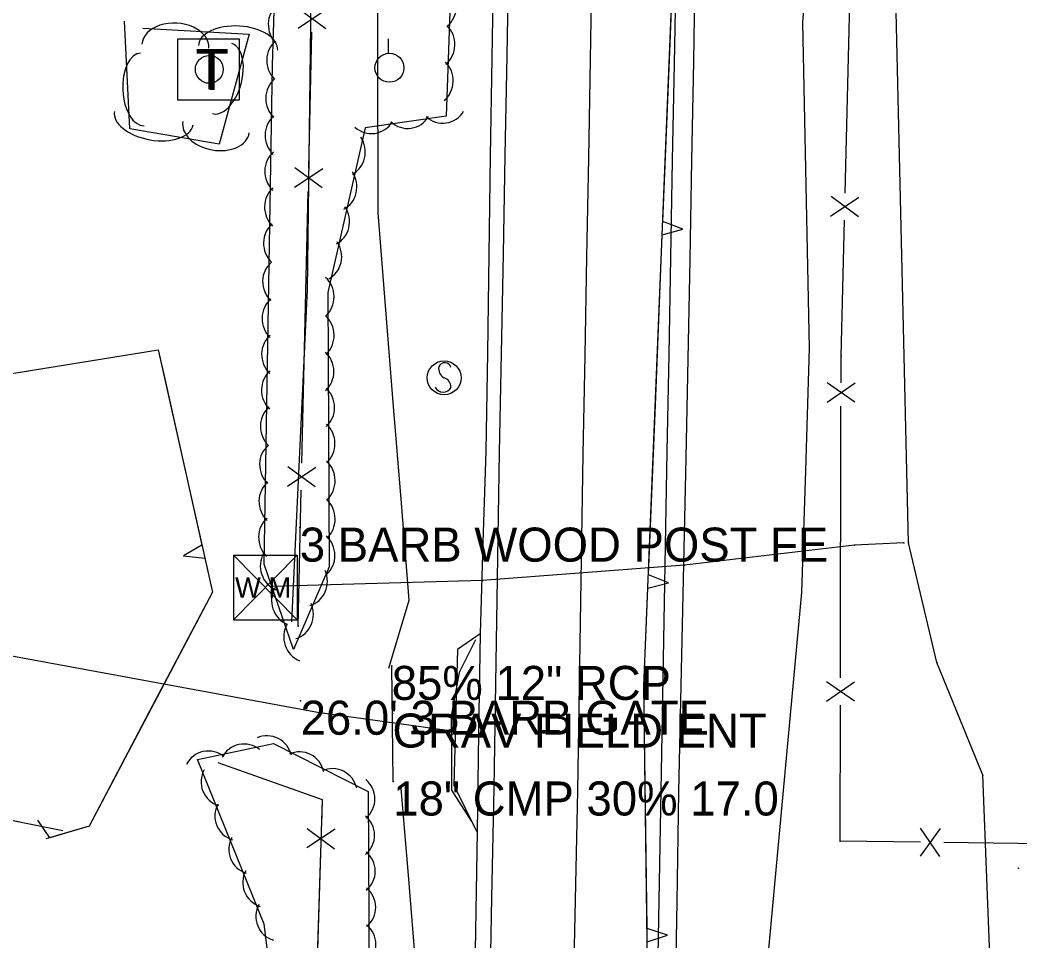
# Model space of a CAD drawing. Extents: x 954793 to 988390, y 1867850 to 1924428.
# Drawn here: x 960883.7 to 961030.6, y 1904234.3 to 1904369.6 of the extents above; entities that cross this region are included whole.
import ezdxf

# ---------------------------------------------------------------- set-up
doc = ezdxf.new("R2010")
doc.units = 0
for name, color, linetype in [('S_DITCHLINE', 7, 'Continuous'), ('S_DRG_PT_SYM', 7, 'Continuous'), ('S_DRIVEWAY', 7, 'Continuous'), ('S_EDGE_BITUMINOUS', 7, 'Continuous'), ('S_EDGE_PAVEMENT', 7, 'Continuous'), ('S_FENCE', 7, 'Continuous'), ('S_GATE_ANNOT', 7, 'Continuous'), ('S_MSC_PT_SYM', 7, 'Continuous'), ('S_PAVEMENT_CROWN', 7, 'Continuous'), ('S_SHOULDER', 7, 'Continuous'), ('S_SIDE_DRAIN', 7, 'Continuous'), ('S_SIDE_DRAIN_ANNOT', 7, 'Continuous'), ('S_SIGN', 7, 'Continuous'), ('S_SURVEY_TEXT_ANNOT', 7, 'Continuous'), ('S_TELEPHONE_UTILITIES', 7, 'Continuous'), ('S_TRAILS', 7, 'Continuous'), ('S_TREE', 7, 'Continuous'), ('S_UTILITY_POLE', 7, 'Continuous'), ('S_UTL_PT_SYM', 7, 'Continuous'), ('S_WATER_UTILITIES', 7, 'Continuous')]:
    doc.layers.add(name, color=color, linetype=linetype)

msp = doc.modelspace()

# ---------------------------------------------------------------- linework, layer by layer
at = {"layer": 'S_DITCHLINE'}
for points in [[(960937.89, 1904274.41), (960940.89, 1904284.4), (960939.74, 1904298.62), (960938.6, 1904312.83), (960937.45, 1904327.05), (960936.3, 1904341.27), (960936.27, 1904365.81), (960936.23, 1904390.36), (960936.05, 1904404.79), (960935.86, 1904419.22), (960934.92, 1904440.51), (960939.22, 1904458.55)], [(960983.88, 1904162.41), (960987.39, 1904182.69), (960990.9, 1904202.97), (960992.83, 1904223.6), (960994.75, 1904244.24), (960996.68, 1904264.87), (960998.6, 1904285.5), (960999.14, 1904303.45), (960999.69, 1904321.4), (960999.19, 1904345.33), (960998.7, 1904369.26), (961000.52, 1904392.75), (961002.35, 1904416.25), (961003.37, 1904432.57), (961004.4, 1904448.88)], [(960944.96, 1904033.76), (960945.09, 1904047.9), (960945.22, 1904062.03), (960945.35, 1904076.17), (960945.48, 1904090.3), (960945.32, 1904103.97), (960945.16, 1904117.64), (960945.01, 1904131.31), (960944.85, 1904144.99), (960943.12, 1904166.51), (960941.4, 1904188.04), (960941.6, 1904209.63), (960941.8, 1904231.23), (960940.76, 1904243.97), (960939.72, 1904256.71)]]:
    msp.add_lwpolyline(points, dxfattribs=at)
at = {"layer": 'S_DRG_PT_SYM'}
for points in [[(960938.32, 1904274.72), (960938.32, 1904274.77), (960938.32, 1904274.72), (960938.27, 1904274.72), (960938.32, 1904274.72), (960938.32, 1904274.67), (960938.32, 1904274.72), (960938.37, 1904274.72)], [(960938.55, 1904257.74), (960938.55, 1904257.79), (960938.55, 1904257.74), (960938.5, 1904257.74), (960938.55, 1904257.74), (960938.55, 1904257.69), (960938.55, 1904257.74), (960938.6, 1904257.74)]]:
    msp.add_lwpolyline(points, dxfattribs=at)
at = {"layer": 'S_DRIVEWAY'}
msp.add_lwpolyline([(960950.63, 1904278.56), (960948.22, 1904273.75), (960947.05, 1904267.41), (960947.08, 1904262.11), (960947.11, 1904256.46), (960950.05, 1904251.86)], dxfattribs=at)
at = {"layer": 'S_EDGE_BITUMINOUS'}
msp.add_lwpolyline([(960951.3, 1904279.44), (960948, 1904277.14), (960947.44, 1904257.19), (960950.88, 1904250.26)], dxfattribs=at)
at = {"layer": 'S_EDGE_PAVEMENT'}
for points in [[(960955.64, 1904387.38), (960955.22, 1904364.35), (960954.95, 1904349.78), (960954.67, 1904335.21), (960954.4, 1904320.64), (960954.12, 1904306.08), (960953.72, 1904281.41), (960953.32, 1904256.75), (960953, 1904240.63), (960952.68, 1904224.52), (960952.36, 1904208.4), (960952.03, 1904192.29), (960951.49, 1904168.7), (960950.95, 1904145.11)], [(960980.25, 1904387.04), (960979.8, 1904363.23), (960979.54, 1904348.97), (960979.28, 1904334.72), (960979.02, 1904320.46), (960978.76, 1904306.2), (960978.31, 1904281.3), (960977.87, 1904256.4), (960977.56, 1904240.24), (960977.25, 1904224.08), (960976.94, 1904207.91), (960976.64, 1904191.75), (960976.08, 1904168.08), (960975.52, 1904144.4)]]:
    msp.add_lwpolyline(points, dxfattribs=at)
at = {"layer": 'S_FENCE'}
for p, q in [((960924.55, 1904368.42), (960928.71, 1904371.19)), ((960928.64, 1904368.33), (960924.61, 1904371.28)), ((960924.01, 1904345.04), (960928.17, 1904347.8)), ((960928.1, 1904344.94), (960924.07, 1904347.9)), ((961002.8, 1904340.82), (961006.96, 1904343.59)), ((961006.89, 1904340.72), (961002.87, 1904343.69)), ((961002.28, 1904313.46), (961006.39, 1904316.31)), ((961006.38, 1904313.45), (961002.29, 1904316.32)), ((960922.99, 1904301.13), (960927.15, 1904303.9)), ((960927.09, 1904301.03), (960923.06, 1904303.99)), ((961002.2, 1904269.52), (961006.3, 1904272.38)), ((961006.3, 1904269.52), (961002.21, 1904272.39)), ((960925.91, 1904250.85), (960929.92, 1904247.86)), ((961018.88, 1904250.83), (961015.96, 1904246.77)), ((961018.83, 1904246.73), (961016.02, 1904250.87)), ((960930.01, 1904250.72), (960925.82, 1904247.99))]:
    msp.add_line(p, q, dxfattribs=at)
for points in [[(960923.62, 1904281.2), (960925.95, 1904329.99), (960927.26, 1904435.16), (960928.44, 1904464.22)], [(961004.93, 1904344.2), (961005.9, 1904384.17)], [(960926.12, 1904347.85), (960926.58, 1904367.81)], [(960925.12, 1904304.51), (960926.04, 1904344.42)], [(961004.34, 1904320.22), (961004.83, 1904340.2)], [(961004.34, 1904316.32), (961004.34, 1904320.22)], [(961004.26, 1904272.95), (961004.33, 1904312.89)], [(960924.57, 1904280.56), (960925.03, 1904300.52)], [(961004.21, 1904248.98), (961004.25, 1904268.95)], [(960912.76, 1904260.51), (960928.1, 1904255.08), (960927.98, 1904251.35)], [(960912.76, 1904260.51), (960928.1, 1904255.08), (960925.82, 1904182.59)], [(961015.99, 1904248.82), (961004.21, 1904248.98)], [(961059.38, 1904248.22), (961019.42, 1904248.77)], [(960927.85, 1904247.36), (960927.23, 1904227.38)]]:
    msp.add_lwpolyline(points, dxfattribs=at)
at = {"layer": 'S_MSC_PT_SYM'}
for points in [[(961004.34, 1904320.22), (961004.34, 1904320.27), (961004.34, 1904320.22), (961004.29, 1904320.22), (961004.34, 1904320.22), (961004.34, 1904320.17), (961004.34, 1904320.22), (961004.39, 1904320.22)], [(960924.81, 1904295.04), (960924.81, 1904295.09), (960924.81, 1904295.04), (960924.76, 1904295.04), (960924.81, 1904295.04), (960924.81, 1904294.99), (960924.81, 1904295.04), (960924.86, 1904295.04)], [(960924.57, 1904280.56), (960924.57, 1904280.61), (960924.57, 1904280.56), (960924.52, 1904280.56), (960924.57, 1904280.56), (960924.57, 1904280.51), (960924.57, 1904280.56), (960924.62, 1904280.56)], [(960924.93, 1904269.61), (960924.93, 1904269.66), (960924.93, 1904269.61), (960924.88, 1904269.61), (960924.93, 1904269.61), (960924.93, 1904269.56), (960924.93, 1904269.61), (960924.98, 1904269.61)], [(960938.43, 1904267.72), (960938.43, 1904267.77), (960938.43, 1904267.72), (960938.38, 1904267.72), (960938.43, 1904267.72), (960938.43, 1904267.67), (960938.43, 1904267.72), (960938.48, 1904267.72)], [(961004.21, 1904248.98), (961004.21, 1904249.03), (961004.21, 1904248.98), (961004.16, 1904248.98), (961004.21, 1904248.98), (961004.21, 1904248.93), (961004.21, 1904248.98), (961004.26, 1904248.98)], [(961030.42, 1904245.01), (961030.42, 1904245.06), (961030.42, 1904245.01), (961030.37, 1904245.01), (961030.42, 1904245.01), (961030.42, 1904244.96), (961030.42, 1904245.01), (961030.47, 1904245.01)]]:
    msp.add_lwpolyline(points, dxfattribs=at)
at = {"layer": 'S_PAVEMENT_CROWN'}
msp.add_lwpolyline([(960967.85, 1904387.23), (960967.48, 1904363.8), (960967.21, 1904349.31), (960966.95, 1904334.82), (960966.68, 1904320.32), (960966.42, 1904305.83), (960966.01, 1904281.09), (960965.6, 1904256.35), (960965.27, 1904240.34), (960964.95, 1904224.34), (960964.62, 1904208.33), (960964.29, 1904192.33), (960963.77, 1904168.63), (960963.24, 1904144.93)], dxfattribs=at)
msp.add_lwpolyline([(960967.85, 1904387.23), (960967.48, 1904363.8), (960967.21, 1904349.31), (960966.95, 1904334.82), (960966.68, 1904320.32), (960966.42, 1904305.83), (960966.01, 1904281.09), (960965.6, 1904256.35), (960965.27, 1904240.34), (960964.95, 1904224.34), (960964.62, 1904208.33), (960964.29, 1904192.33), (960963.77, 1904168.63), (960963.24, 1904144.93)], dxfattribs=at)
at = {"layer": 'S_SHOULDER'}
for points in [[(960953.43, 1904387.56), (960953.01, 1904364.03), (960952.79, 1904349.59), (960952.58, 1904335.15), (960952.37, 1904320.71), (960952.15, 1904306.27), (960951.72, 1904292.86), (960951.3, 1904279.45), (960951.09, 1904264.89), (960950.88, 1904250.32), (960950.62, 1904235.8), (960950.36, 1904221.28), (960950.1, 1904206.76), (960949.84, 1904192.24), (960949.31, 1904168.66), (960948.79, 1904145.08)], [(960983, 1904386.53), (960982.65, 1904363.54), (960982.38, 1904348.98), (960982.1, 1904334.42), (960981.83, 1904319.86), (960981.55, 1904305.31), (960981, 1904280.75), (960980.45, 1904256.2), (960980.19, 1904240.08), (960979.93, 1904223.96), (960979.67, 1904207.85), (960979.4, 1904191.73), (960978.83, 1904168.24), (960978.25, 1904144.75)]]:
    msp.add_lwpolyline(points, dxfattribs=at)
at = {"layer": 'S_SIDE_DRAIN'}
msp.add_line((960938.55, 1904257.74), (960938.32, 1904274.72), dxfattribs=at)
at = {"layer": 'S_SIGN'}
msp.add_circle((960946.02, 1904317.04), 2.49, dxfattribs=at)
for centre, radius, start, end in [((960946.71, 1904318.37), 1.5, 167.1196, 241.9813), ((960946.1, 1904318.31), 0.95, 16.5258, 156.8957), ((960945.61, 1904315.7), 1.4, 358.6529, 73.7063), ((960945.87, 1904316.22), 1.28, 204.641, 335.359)]:
    msp.add_arc(centre, radius, start, end, dxfattribs=at)
at = {"layer": 'S_TELEPHONE_UTILITIES'}
msp.add_lwpolyline([(960906.91, 1904357.85), (960906.91, 1904366.85), (960915.91, 1904366.85), (960915.91, 1904357.85)], close=True, dxfattribs=at)
at = {"layer": 'S_TRAILS'}
for points in [[(960946.45, 1904265.22), (960927.39, 1904267.9), (960871.26, 1904278.21), (960828.52, 1904288.19), (960796.03, 1904296.2), (960783, 1904303.7), (960776.62, 1904315.12), (960772.63, 1904338.69), (960766.86, 1904357.71), (960762.72, 1904373.23), (960753.43, 1904388.43), (960739.77, 1904396.3), (960734.69, 1904396.8)], [(960950.18, 1904264.7), (960949.95, 1904264.73)]]:
    msp.add_lwpolyline(points, dxfattribs=at)
at = {"layer": 'S_TREE'}
for p, q in [((960981.11, 1904338.87), (960978.15, 1904340.01)), ((960978.07, 1904338.05), (960981.11, 1904338.87)), ((960910.43, 1904292.48), (960907.71, 1904290.9)), ((960907.71, 1904290.9), (960910.86, 1904290.56)), ((960979, 1904286.95), (960976.05, 1904288.09)), ((960975.97, 1904286.12), (960979, 1904286.95)), ((960888.08, 1904249.47), (960886.33, 1904252.08)), ((960978.85, 1904235.16), (960975.84, 1904236.14)), ((960975.87, 1904234.18), (960978.85, 1904235.16))]:
    msp.add_line(p, q, dxfattribs=at)
for points in [[(960923.79, 1904901.99), (960924.84, 1904924.72), (960943.19, 1904918.43), (960943.37, 1904893.51), (960947.75, 1904853.34), (960943.44, 1904794.88), (960944.11, 1904691.65), (960939.9, 1904605.12), (960939.25, 1904551.58), (960944.1, 1904521.57), (960947.81, 1904487.15), (960948.76, 1904425.15), (960946.34, 1904355.49), (960934.43, 1904353.79), (960928.91, 1904329.6), (960929.14, 1904289.28), (960923.87, 1904277.11), (960919.58, 1904289.66), (960920.82, 1904362.97), (960922.12, 1904406.07), (960908.74, 1904435.7), (960905.89, 1904438.19)], [(961179.9, 1904235.77), (961117.79, 1904230.94), (961073.28, 1904230.56), (961040.75, 1904230.37), (961026.1, 1904213.64), (961018.39, 1904165.41), (961000.12, 1904146.1), (960976.73, 1904166.44), (960975.38, 1904271.77), (960980.17, 1904389.77), (960979.32, 1904551.85), (960986.76, 1904630.86), (961015.74, 1904668.66), (961046.14, 1904666.31), (961099.05, 1904663.8), (961110.18, 1904631.91), (961112.04, 1904607.79), (961141.85, 1904601.3), (961158.15, 1904573.39), (961157.73, 1904506.63), (961157.97, 1904481.2), (961190.1, 1904460.54), (961216.25, 1904470.54)], [(960979.17, 1904365), (960980.17, 1904389.77), (960980.17, 1904389.98)], [(960901.75, 1904368.44), (960917.37, 1904367.54), (960912.97, 1904351.37), (960899.84, 1904353.65), (960899.07, 1904369.43)], [(960889.99, 1904250.47), (960784.6, 1904271.64), (960771.45, 1904276.91), (960778.53, 1904308.89), (960785.57, 1904364.57), (960809.74, 1904367.52), (960827.68, 1904324.03), (960873.97, 1904316.3), (960904.02, 1904321.18), (960911.97, 1904285.56), (960893.85, 1904251.18), (960887.49, 1904249.3)], [(960978.15, 1904340.01), (960979.17, 1904365)], [(960977.06, 1904313.07), (960978.07, 1904338.05)], [(960883.7, 1904317.88), (960904.02, 1904321.18), (960904.98, 1904316.88)], [(960904.98, 1904316.88), (960910.43, 1904292.48)], [(960976.05, 1904288.09), (960977.06, 1904313.07)], [(960910.86, 1904290.56), (960911.97, 1904285.56), (960902.7, 1904267.98)], [(960975.52, 1904261.14), (960975.38, 1904271.77), (960975.97, 1904286.12)], [(960902.7, 1904267.98), (960893.85, 1904251.18), (960888.08, 1904249.47)], [(960923.57, 1904126.79), (960923.51, 1904186.22), (960923.39, 1904206.25), (960919.58, 1904236.8), (960909.79, 1904260.95), (960920.96, 1904263.31), (960934.86, 1904256.28), (960934.99, 1904228.54), (960933.59, 1904192.98), (960933.76, 1904162.8), (960937.55, 1904101.41), (960938.08, 1904076.81), (960939.51, 1904059.17), (960932.61, 1904067.15), (960923.85, 1904126.36)], [(960975.84, 1904236.14), (960975.52, 1904261.14)], [(960889.99, 1904250.47), (960865.49, 1904255.4)]]:
    msp.add_lwpolyline(points, dxfattribs=at)
for centre, major_axis, ratio, start_param, end_param in [((960944.49, 1904371.63), (0.24, 3.63), 0.917382, 3.861242, 5.634442), ((960923.51, 1904368.87), (0.67, -3.58), 0.912506, 3.592001, 5.365202), ((960906.53, 1904365.78), (-4.92, 0.27), 0.68855, 3.136112, 6.277705), ((960915.73, 1904365.51), (-5.83, 0.33), 0.552685, 3.138262, 6.279854), ((960944.26, 1904365.99), (0.24, 3.63), 0.917382, 3.861242, 5.634442), ((960913.4, 1904361.01), (1.4, 5.15), 0.540964, 3.140255, 6.281848), ((960923.28, 1904363.57), (0.67, -3.58), 0.912506, 3.592001, 5.365202), ((960901.68, 1904359.43), (0.26, -5.34), 0.540037, 3.141593, 6.283185), ((960944.01, 1904360.66), (0.24, 3.63), 0.917382, 3.861242, 5.634442), ((960923.15, 1904357.99), (0.68, -3.58), 0.91294, 3.602278, 5.375478), ((960903.34, 1904355.2), (5.78, -1), 0.549537, 3.141593, 6.283185), ((960923.05, 1904352.57), (0.68, -3.58), 0.91294, 3.602278, 5.375478), ((960940.59, 1904357.31), (2.21, -2.9), 0.980497, 4.895618, 6.668818), ((960945.76, 1904358.08), (2.21, -2.9), 0.980497, 4.895618, 6.668818), ((960912.51, 1904353.87), (4.88, -0.85), 0.684635, 3.141593, 6.283185), ((960935.28, 1904356.55), (2.21, -2.9), 0.980497, 4.895618, 6.668818), ((960931.12, 1904350.29), (-0.38, 3.62), 0.909276, 3.46573, 5.23893), ((960923, 1904347.28), (0.68, -3.58), 0.91294, 3.602278, 5.375478), ((960929.88, 1904345.17), (-0.38, 3.62), 0.909276, 3.46573, 5.23893), ((960922.97, 1904342.02), (0.68, -3.58), 0.91294, 3.602278, 5.375478), ((960928.79, 1904340.05), (-0.38, 3.62), 0.909276, 3.46573, 5.23893), ((960922.82, 1904336.71), (0.68, -3.58), 0.91294, 3.602278, 5.375478), ((960927.65, 1904334.93), (-0.38, 3.62), 0.909276, 3.46573, 5.23893), ((960922.69, 1904331.09), (0.68, -3.58), 0.91294, 3.602278, 5.375478), ((960926.5, 1904328.98), (-0.17, 3.64), 0.917512, 3.782313, 5.555513), ((960922.6, 1904325.67), (0.68, -3.58), 0.91294, 3.602278, 5.375478), ((960926.51, 1904323.33), (-0.17, 3.64), 0.917512, 3.782313, 5.555513), ((960922.54, 1904320.39), (0.68, -3.58), 0.91294, 3.602278, 5.375478), ((960926.47, 1904318), (-0.17, 3.64), 0.917512, 3.782313, 5.555513), ((960922.52, 1904315.13), (0.68, -3.58), 0.91294, 3.602278, 5.375478), ((960926.57, 1904312.72), (-0.17, 3.64), 0.917512, 3.782313, 5.555513), ((960922.36, 1904309.82), (0.68, -3.58), 0.91294, 3.602278, 5.375478), ((960926.63, 1904307.41), (-0.17, 3.64), 0.917512, 3.782313, 5.555513), ((960922.24, 1904304.2), (0.68, -3.58), 0.91294, 3.602278, 5.375478), ((960926.66, 1904301.97), (-0.17, 3.64), 0.917512, 3.782313, 5.555513), ((960922.15, 1904298.78), (0.68, -3.58), 0.91294, 3.602278, 5.375478), ((960926.66, 1904296.33), (-0.17, 3.64), 0.917512, 3.782313, 5.555513), ((960922.09, 1904293.49), (0.68, -3.58), 0.91294, 3.602278, 5.375478), ((960926.62, 1904290.99), (-0.17, 3.64), 0.917512, 3.782313, 5.555513), ((960922.4, 1904289.28), (1, -3.5), 0.928381, 3.879222, 5.652422), ((960925.5, 1904287.09), (0.63, 3.59), 0.922768, 3.571272, 5.344473), ((960924.06, 1904284.21), (1, -3.5), 0.928381, 3.879222, 5.652422), ((960923.44, 1904282.23), (0.63, 3.59), 0.922768, 3.571272, 5.344473), ((960925.85, 1904278.85), (1, -3.5), 0.928381, 3.879222, 5.652422), ((960920.01, 1904260.82), (-3.36, 1.41), 0.995248, 3.75426, 5.52746), ((960916.62, 1904259.61), (-3.46, -1.14), 0.996735, 3.716348, 5.489549), ((960911.38, 1904258.58), (-3.46, -1.14), 0.996735, 3.716348, 5.489549), ((960924.76, 1904258.46), (-3.36, 1.41), 0.995248, 3.75426, 5.52746), ((960929.61, 1904256), (-3.36, 1.41), 0.995248, 3.75426, 5.52746), ((960913.94, 1904257.69), (1.06, -3.49), 0.99761, 3.916226, 5.689426), ((960932.21, 1904255.18), (-1.46, 3.34), 0.999136, 3.418337, 5.191538), ((960915.98, 1904252.65), (1.06, -3.49), 0.99761, 3.916226, 5.689426), ((960932.16, 1904249.85), (-1.46, 3.34), 0.999136, 3.418337, 5.191538), ((960918.01, 1904247.75), (1.06, -3.49), 0.99761, 3.916226, 5.689426), ((960932.26, 1904244.57), (-1.46, 3.34), 0.999136, 3.418337, 5.191538), ((960920.06, 1904242.88), (1.06, -3.49), 0.99761, 3.916226, 5.689426), ((960932.32, 1904239.26), (-1.46, 3.34), 0.999136, 3.418337, 5.191538), ((960921.99, 1904237.91), (1.06, -3.49), 0.99761, 3.916226, 5.689426), ((960932.34, 1904233.82), (-1.46, 3.34), 0.999136, 3.418337, 5.191538)]:
    msp.add_ellipse(centre, major_axis=major_axis, ratio=ratio, start_param=start_param, end_param=end_param, dxfattribs=at)
at = {"layer": 'S_UTILITY_POLE'}
for p, q in [((960937.86, 1904364.74), (960937.86, 1904366.84)), ((960911.51, 1904359.44), (960911.51, 1904365.23))]:
    msp.add_line(p, q, dxfattribs=at)
for centre, radius in [((960911.51, 1904362.37), 2.05), ((960937.98, 1904362.6), 2.13)]:
    msp.add_circle(centre, radius, dxfattribs=at)
at = {"layer": 'S_UTL_PT_SYM'}
for points in [[(961006.3, 1904292.48), (961006.3, 1904292.53), (961006.3, 1904292.48), (961006.25, 1904292.48), (961006.3, 1904292.48), (961006.3, 1904292.43), (961006.3, 1904292.48), (961006.35, 1904292.48)], [(961013.57, 1904292.81), (961013.57, 1904292.86), (961013.57, 1904292.81), (961013.52, 1904292.81), (961013.57, 1904292.81), (961013.57, 1904292.76), (961013.57, 1904292.81), (961013.62, 1904292.81)], [(961014.27, 1904292.81), (961014.27, 1904292.86), (961014.27, 1904292.81), (961014.22, 1904292.81), (961014.27, 1904292.81), (961014.27, 1904292.76), (961014.27, 1904292.81), (961014.32, 1904292.81)], [(960981.33, 1904289.54), (960981.33, 1904289.59), (960981.33, 1904289.54), (960981.28, 1904289.54), (960981.33, 1904289.54), (960981.33, 1904289.49), (960981.33, 1904289.54), (960981.38, 1904289.54)], [(960920.76, 1904286.41), (960920.76, 1904286.46), (960920.76, 1904286.41), (960920.71, 1904286.41), (960920.76, 1904286.41), (960920.76, 1904286.36), (960920.76, 1904286.41), (960920.81, 1904286.41)], [(960951.64, 1904287.25), (960951.64, 1904287.3), (960951.64, 1904287.25), (960951.59, 1904287.25), (960951.64, 1904287.25), (960951.64, 1904287.2), (960951.64, 1904287.25), (960951.69, 1904287.25)], [(961018.39, 1904275.21), (961018.39, 1904275.26), (961018.39, 1904275.21), (961018.34, 1904275.21), (961018.39, 1904275.21), (961018.39, 1904275.16), (961018.39, 1904275.21), (961018.44, 1904275.21)], [(961025.18, 1904258.69), (961025.18, 1904258.74), (961025.18, 1904258.69), (961025.13, 1904258.69), (961025.18, 1904258.69), (961025.18, 1904258.64), (961025.18, 1904258.69), (961025.23, 1904258.69)]]:
    msp.add_lwpolyline(points, dxfattribs=at)
at = {"layer": 'S_WATER_UTILITIES'}
for p, q in [((961014.27, 1904292.81), (961012.29, 1904377.1)), ((961006.3, 1904292.48), (960981.33, 1904289.54)), ((961013.57, 1904292.81), (961006.3, 1904292.48)), ((961018.39, 1904275.21), (961014.27, 1904292.81)), ((960915.09, 1904290.98), (960924.43, 1904290.98)), ((960915.09, 1904290.98), (960915.09, 1904281.48)), ((960915.09, 1904290.98), (960924.43, 1904281.48)), ((960924.43, 1904290.98), (960915.09, 1904281.48)), ((960924.43, 1904290.98), (960924.43, 1904281.48)), ((960981.33, 1904289.54), (960951.64, 1904287.25)), ((960951.64, 1904287.25), (960920.76, 1904286.41)), ((960915.09, 1904281.48), (960924.43, 1904281.48)), ((961025.18, 1904258.69), (961018.39, 1904275.21)), ((961030.59, 1904118.03), (961025.18, 1904258.69))]:
    msp.add_line(p, q, dxfattribs=at)

# ---------------------------------------------------------------- texts
at = {"layer": 'S_GATE_ANNOT'}
msp.add_text("26.0' 3 BARB GATE", height=5, dxfattribs=at).set_placement((960924.93, 1904264.61))
at = {"layer": 'S_SIDE_DRAIN_ANNOT'}
for s, p in [('85% 12" RCP', (960938.32, 1904269.72)), ('18" CMP 30% 17.0', (960938.55, 1904252.74))]:
    msp.add_text(s, height=5, dxfattribs=at).set_placement(p)
at = {"layer": 'S_SURVEY_TEXT_ANNOT'}
for s, p in [('3 BARB WOOD POST FE', (960924.81, 1904290.04)), ('GRAV FIELD ENT', (960938.43, 1904262.72))]:
    msp.add_text(s, height=5, dxfattribs=at).set_placement(p)
at = {"layer": 'S_TELEPHONE_UTILITIES'}
msp.add_text('T', height=6, rotation=360, dxfattribs=at).set_placement((960909.47, 1904359.35))
at = {"layer": 'S_WATER_UTILITIES'}
msp.add_text('W M', height=3, rotation=360, dxfattribs=at).set_placement((960915.3, 1904284.74))

doc.saveas('drawing.dxf')
